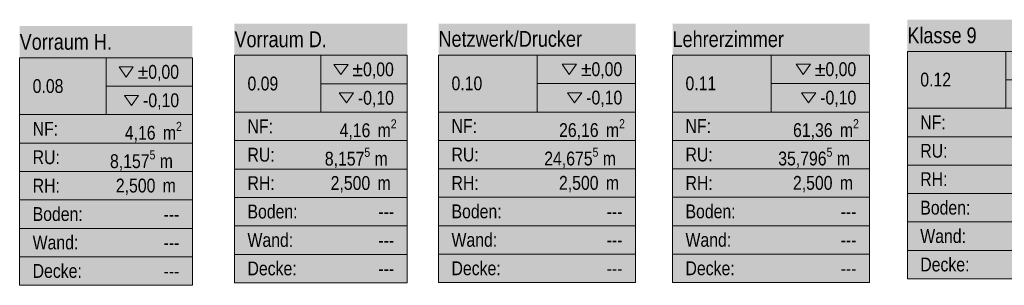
# Model space of a CAD drawing. Header units: metres. Extents: x -79 to 740, y -195 to 69.
# Tile 290 of 306: x 36.13 to 48.62, y 65.67 to 69.03. Entities that reach past the tile are written whole.
import ezdxf
from ezdxf.enums import TextEntityAlignment as Align

# ---------------------------------------------------------------- set-up
doc = ezdxf.new("R2010")
doc.units = ezdxf.units.M
doc.header["$MEASUREMENT"] = 0
doc.layers.add('80 Raum', color=7, linetype='Continuous')
doc.layers.add('Neubau_80 Raum', color=7, linetype='Continuous')
doc.styles.add('ERSTELLTER_STIL_1', font='ARIALN.TTF')
doc.styles.add('ERSTELLTER_STIL_2', font='ARIALN.TTF')

# ---------------------------------------------------------------- blocks, each defined once
blk = doc.blocks.new('Klasse 9_0.12_10_1', base_point=(48.641, 67.389))
at = {"layer": '80 Raum', "linetype": 'Continuous', "lineweight": 0, "true_color": 0x2a303f}
blk.add_hatch(color=169, dxfattribs=at).paths.add_polyline_path([(47.391, 65.747), (49.891, 65.747), (49.891, 69.031), (47.391, 69.031)])
at = {"layer": '80 Raum', "linetype": 'Continuous', "lineweight": 0, "true_color": 0x000000}
blk.add_hatch(color=18, dxfattribs=at).paths.add_polyline_path([(49.028, 68.153), (49.118, 68.026), (49.208, 68.153)])
at = {"layer": '80 Raum', "color": 7, "linetype": 'Continuous', "lineweight": 9}
for p, q in [((49.891, 68.63), (47.391, 68.63)), ((47.391, 68.63), (47.391, 65.747)), ((47.391, 68.63), (49.891, 68.63)), ((47.391, 67.909), (47.391, 68.63)), ((48.641, 68.63), (48.641, 67.909)), ((49.891, 65.747), (49.891, 68.63)), ((49.891, 68.63), (49.891, 67.909)), ((48.641, 68.269), (49.891, 68.269)), ((49.891, 67.909), (47.391, 67.909)), ((47.391, 67.909), (49.891, 67.909)), ((47.391, 67.549), (47.391, 67.909)), ((49.891, 67.909), (49.891, 67.549)), ((49.891, 67.549), (47.391, 67.549)), ((47.391, 67.549), (49.891, 67.549)), ((47.391, 67.189), (47.391, 67.549)), ((49.891, 67.549), (49.891, 67.189)), ((49.891, 67.189), (47.391, 67.189)), ((47.391, 67.189), (49.891, 67.189)), ((47.391, 66.828), (47.391, 67.189)), ((49.891, 67.189), (49.891, 66.828)), ((49.891, 66.828), (47.391, 66.828)), ((47.391, 66.828), (49.891, 66.828)), ((47.391, 66.468), (47.391, 66.828)), ((49.891, 66.828), (49.891, 66.468)), ((49.891, 66.468), (47.391, 66.468)), ((47.391, 66.468), (49.891, 66.468)), ((47.391, 66.108), (47.391, 66.468)), ((49.891, 66.468), (49.891, 66.108)), ((49.891, 66.108), (47.391, 66.108)), ((47.391, 66.108), (49.891, 66.108)), ((47.391, 65.747), (47.391, 66.108)), ((49.891, 66.108), (49.891, 65.747)), ((47.391, 65.747), (49.891, 65.747)), ((49.891, 65.747), (47.391, 65.747))]:
    blk.add_line(p, q, dxfattribs=at)
at = {"layer": '80 Raum', "color": 7, "linetype": 'Continuous', "lineweight": 13, "flags": 128}
for points in [[(48.96, 68.513), (49.05, 68.386), (49.14, 68.513)], [(49.028, 68.153), (49.118, 68.026), (49.208, 68.153)]]:
    blk.add_lwpolyline(points, close=True, dxfattribs=at)
at = {"layer": '80 Raum', "color": 7, "lineweight": 9, "char_height": 0.175, "attachment_point": 1, "style": 'ERSTELLTER_STIL_2'}
for s, insert in [('\\A1;{\\pql;\\pt0,0.05;\\fArial Narrow|b0|i0|c0|p0;\\W1.000000;±0,00\\fArial Narrow|b0|i0|c0|p0;\\W1.000000;\\A1{\\H.66x;\\S^  ;}\\fArial Narrow|b0|i0|c0|p0;\\W1.000000;\\fArial Narrow|b0|i0|c0|p0;\\W1.000000;\\A1{\\H.66x;\\S^  ;}}', (49.196, 68.54)), ('\\A1;{\\pql;\\pt0,0.05;\\fArial Narrow|b0|i0|c0|p0;\\W1.000000;-0,10\\fArial Narrow|b0|i0|c0|p0;\\W1.000000;\\A1{\\H.66x;\\S^  ;}\\fArial Narrow|b0|i0|c0|p0;\\W1.000000;\\fArial Narrow|b0|i0|c0|p0;\\W1.000000;\\A1{\\H.66x;\\S^  ;}}', (49.264, 68.179)), ('\\A1;{\\pql;\\pt0,0.05;\\fArial Narrow|b0|i0|c0|p0;\\W1.000000;68,21\\fArial Narrow|b0|i0|c0|p0;\\W1.000000;\\A1{\\H.66x;\\S^  ;}\\fArial Narrow|b0|i0|c0|p0;\\W1.000000; m\\fArial Narrow|b0|i0|c0|p0;\\W1.000000;\\A1{\\H.66x;\\S2^  ;}}', (48.919, 67.819)), ('\\A1;{\\pql;\\pt0,0.05;\\fArial Narrow|b0|i0|c0|p0;\\W1.000000;37,404\\fArial Narrow|b0|i0|c0|p0;\\W1.000000;\\A1{\\H.66x;\\S5^  ;}\\fArial Narrow|b0|i0|c0|p0;\\W1.000000; m\\fArial Narrow|b0|i0|c0|p0;\\W1.000000;\\A1{\\H.66x;\\S^  ;}}', (48.732, 67.459)), ('\\A1;{\\pql;\\pt0,0.05;\\fArial Narrow|b0|i0|c0|p0;\\W1.000000;2,500\\fArial Narrow|b0|i0|c0|p0;\\W1.000000;\\A1{\\H.66x;\\S^  ;}\\fArial Narrow|b0|i0|c0|p0;\\W1.000000; m\\fArial Narrow|b0|i0|c0|p0;\\W1.000000;\\A1{\\H.66x;\\S^  ;}}', (48.919, 67.098))]:
    blk.add_mtext(s, dxfattribs=dict(at, insert=insert))
at = {"layer": '80 Raum', "color": 7, "lineweight": 9}
for tag, height, style, p in [('DUMMY_850', 0.2, 'ERSTELLTER_STIL_1', (49.726, 68.995)), ('ROOM_NAME', 0.2, 'ERSTELLTER_STIL_1', (47.391, 68.933)), ('ROOM_NUMBER', 0.175, 'ERSTELLTER_STIL_2', (47.555, 68.36)), ('measuredNetAreaCode', 0.175, 'ERSTELLTER_STIL_2', (47.555, 67.818)), ('perimeterCode', 0.175, 'ERSTELLTER_STIL_2', (47.555, 67.458)), ('ceilingHeightCode', 0.175, 'ERSTELLTER_STIL_2', (47.555, 67.098)), ('measuredAreaCode', 0.175, 'ERSTELLTER_STIL_2', (47.555, 66.737)), ('DUMMY_851_0', 0.175, 'ERSTELLTER_STIL_2', (49.524, 66.736)), ('DUMMY_852', 0.175, 'ERSTELLTER_STIL_2', (47.555, 66.377)), ('DUMMY_851_1', 0.175, 'ERSTELLTER_STIL_2', (49.524, 66.375)), ('DUMMY_853', 0.175, 'ERSTELLTER_STIL_2', (47.555, 66.017)), ('DUMMY_851_2', 0.175, 'ERSTELLTER_STIL_2', (49.524, 66.015))]:
    blk.add_attdef(tag, text='', height=height, dxfattribs=dict(at, style=style)).set_placement(p, align=Align.TOP_LEFT)
blk = doc.blocks.new('Lehrerzimmer_0.11_11_1', base_point=(45.662, 67.342))
at = {"layer": 'Neubau_80 Raum', "linetype": 'Continuous', "lineweight": 0, "true_color": 0x272a1c}
blk.add_hatch(color=250, dxfattribs=at).paths.add_polyline_path([(44.412, 65.7), (46.912, 65.7), (46.912, 68.983), (44.412, 68.983)])
at = {"layer": 'Neubau_80 Raum', "linetype": 'Continuous', "lineweight": 0, "true_color": 0x000000}
blk.add_hatch(color=18, dxfattribs=at).paths.add_polyline_path([(46.049, 68.105), (46.139, 67.978), (46.229, 68.105)])
at = {"layer": 'Neubau_80 Raum', "color": 7, "linetype": 'Continuous', "lineweight": 9}
for p, q in [((46.912, 68.582), (44.412, 68.582)), ((44.412, 68.582), (44.412, 65.7)), ((44.412, 68.582), (46.912, 68.582)), ((44.412, 67.861), (44.412, 68.582)), ((45.662, 68.582), (45.662, 67.861)), ((46.912, 65.7), (46.912, 68.582)), ((46.912, 68.582), (46.912, 67.861)), ((45.662, 68.222), (46.912, 68.222)), ((46.912, 67.861), (44.412, 67.861)), ((44.412, 67.861), (46.912, 67.861)), ((44.412, 67.501), (44.412, 67.861)), ((46.912, 67.861), (46.912, 67.501)), ((46.912, 67.501), (44.412, 67.501)), ((44.412, 67.501), (46.912, 67.501)), ((44.412, 67.141), (44.412, 67.501)), ((46.912, 67.501), (46.912, 67.141)), ((46.912, 67.141), (44.412, 67.141)), ((44.412, 67.141), (46.912, 67.141)), ((44.412, 66.781), (44.412, 67.141)), ((46.912, 67.141), (46.912, 66.781)), ((46.912, 66.781), (44.412, 66.781)), ((44.412, 66.781), (46.912, 66.781)), ((44.412, 66.42), (44.412, 66.781)), ((46.912, 66.781), (46.912, 66.42)), ((46.912, 66.42), (44.412, 66.42)), ((44.412, 66.42), (46.912, 66.42)), ((44.412, 66.06), (44.412, 66.42)), ((46.912, 66.42), (46.912, 66.06)), ((46.912, 66.06), (44.412, 66.06)), ((44.412, 66.06), (46.912, 66.06)), ((44.412, 65.7), (44.412, 66.06)), ((46.912, 66.06), (46.912, 65.7)), ((44.412, 65.7), (46.912, 65.7)), ((46.912, 65.7), (44.412, 65.7))]:
    blk.add_line(p, q, dxfattribs=at)
at = {"layer": 'Neubau_80 Raum', "color": 7, "linetype": 'Continuous', "lineweight": 13, "flags": 128}
for points in [[(45.981, 68.466), (46.071, 68.338), (46.161, 68.466)], [(46.049, 68.105), (46.139, 67.978), (46.229, 68.105)]]:
    blk.add_lwpolyline(points, close=True, dxfattribs=at)
at = {"layer": 'Neubau_80 Raum', "color": 7, "lineweight": 9, "char_height": 0.175, "attachment_point": 1, "style": 'ERSTELLTER_STIL_2'}
for s, insert in [('\\A1;{\\pql;\\pt0,0.05;\\fArial Narrow|b0|i0|c0|p0;\\W1.000000;±0,00\\fArial Narrow|b0|i0|c0|p0;\\W1.000000;\\A1{\\H.66x;\\S^  ;}\\fArial Narrow|b0|i0|c0|p0;\\W1.000000;\\fArial Narrow|b0|i0|c0|p0;\\W1.000000;\\A1{\\H.66x;\\S^  ;}}', (46.218, 68.492)), ('\\A1;{\\pql;\\pt0,0.05;\\fArial Narrow|b0|i0|c0|p0;\\W1.000000;-0,10\\fArial Narrow|b0|i0|c0|p0;\\W1.000000;\\A1{\\H.66x;\\S^  ;}\\fArial Narrow|b0|i0|c0|p0;\\W1.000000;\\fArial Narrow|b0|i0|c0|p0;\\W1.000000;\\A1{\\H.66x;\\S^  ;}}', (46.286, 68.132)), ('\\A1;{\\pql;\\pt0,0.05;\\fArial Narrow|b0|i0|c0|p0;\\W1.000000;61,36\\fArial Narrow|b0|i0|c0|p0;\\W1.000000;\\A1{\\H.66x;\\S^  ;}\\fArial Narrow|b0|i0|c0|p0;\\W1.000000; m\\fArial Narrow|b0|i0|c0|p0;\\W1.000000;\\A1{\\H.66x;\\S2^  ;}}', (45.941, 67.771)), ('\\A1;{\\pql;\\pt0,0.05;\\fArial Narrow|b0|i0|c0|p0;\\W1.000000;35,796\\fArial Narrow|b0|i0|c0|p0;\\W1.000000;\\A1{\\H.66x;\\S5^  ;}\\fArial Narrow|b0|i0|c0|p0;\\W1.000000; m\\fArial Narrow|b0|i0|c0|p0;\\W1.000000;\\A1{\\H.66x;\\S^  ;}}', (45.753, 67.411)), ('\\A1;{\\pql;\\pt0,0.05;\\fArial Narrow|b0|i0|c0|p0;\\W1.000000;2,500\\fArial Narrow|b0|i0|c0|p0;\\W1.000000;\\A1{\\H.66x;\\S^  ;}\\fArial Narrow|b0|i0|c0|p0;\\W1.000000; m\\fArial Narrow|b0|i0|c0|p0;\\W1.000000;\\A1{\\H.66x;\\S^  ;}}', (45.94, 67.051))]:
    blk.add_mtext(s, dxfattribs=dict(at, insert=insert))
at = {"layer": 'Neubau_80 Raum', "color": 7, "lineweight": 9}
for tag, height, style, p in [('DUMMY_850', 0.2, 'ERSTELLTER_STIL_1', (46.747, 68.947)), ('ROOM_NAME', 0.2, 'ERSTELLTER_STIL_1', (44.412, 68.885)), ('ROOM_NUMBER', 0.175, 'ERSTELLTER_STIL_2', (44.577, 68.312)), ('measuredNetAreaCode', 0.175, 'ERSTELLTER_STIL_2', (44.577, 67.771)), ('perimeterCode', 0.175, 'ERSTELLTER_STIL_2', (44.577, 67.41)), ('ceilingHeightCode', 0.175, 'ERSTELLTER_STIL_2', (44.577, 67.05)), ('measuredAreaCode', 0.175, 'ERSTELLTER_STIL_2', (44.577, 66.69)), ('DUMMY_851_0', 0.175, 'ERSTELLTER_STIL_2', (46.545, 66.688)), ('DUMMY_852', 0.175, 'ERSTELLTER_STIL_2', (44.577, 66.329)), ('DUMMY_851_1', 0.175, 'ERSTELLTER_STIL_2', (46.545, 66.328)), ('DUMMY_853', 0.175, 'ERSTELLTER_STIL_2', (44.577, 65.969)), ('DUMMY_851_2', 0.175, 'ERSTELLTER_STIL_2', (46.545, 65.967))]:
    blk.add_attdef(tag, text='', height=height, dxfattribs=dict(at, style=style)).set_placement(p, align=Align.TOP_LEFT)
blk = doc.blocks.new('Netzwerk_Drucker_0.10_12_1', base_point=(42.694, 67.342))
at = {"layer": 'Neubau_80 Raum', "linetype": 'Continuous', "lineweight": 0, "true_color": 0x272a1c}
blk.add_hatch(color=250, dxfattribs=at).paths.add_polyline_path([(41.444, 65.7), (43.944, 65.7), (43.944, 68.983), (41.444, 68.983)])
at = {"layer": 'Neubau_80 Raum', "linetype": 'Continuous', "lineweight": 0, "true_color": 0x000000}
blk.add_hatch(color=18, dxfattribs=at).paths.add_polyline_path([(43.081, 68.105), (43.171, 67.978), (43.262, 68.105)])
at = {"layer": 'Neubau_80 Raum', "color": 7, "linetype": 'Continuous', "lineweight": 9}
for p, q in [((43.944, 68.582), (41.444, 68.582)), ((41.444, 68.582), (41.444, 65.7)), ((41.444, 68.582), (43.944, 68.582)), ((41.444, 67.861), (41.444, 68.582)), ((42.694, 68.582), (42.694, 67.861)), ((43.944, 65.7), (43.944, 68.582)), ((43.944, 68.582), (43.944, 67.861)), ((42.694, 68.222), (43.944, 68.222)), ((43.944, 67.861), (41.444, 67.861)), ((41.444, 67.861), (43.944, 67.861)), ((41.444, 67.501), (41.444, 67.861)), ((43.944, 67.861), (43.944, 67.501)), ((43.944, 67.501), (41.444, 67.501)), ((41.444, 67.501), (43.944, 67.501)), ((41.444, 67.141), (41.444, 67.501)), ((43.944, 67.501), (43.944, 67.141)), ((43.944, 67.141), (41.444, 67.141)), ((41.444, 67.141), (43.944, 67.141)), ((41.444, 66.781), (41.444, 67.141)), ((43.944, 67.141), (43.944, 66.781)), ((43.944, 66.781), (41.444, 66.781)), ((41.444, 66.781), (43.944, 66.781)), ((41.444, 66.42), (41.444, 66.781)), ((43.944, 66.781), (43.944, 66.42)), ((43.944, 66.42), (41.444, 66.42)), ((41.444, 66.42), (43.944, 66.42)), ((41.444, 66.06), (41.444, 66.42)), ((43.944, 66.42), (43.944, 66.06)), ((43.944, 66.06), (41.444, 66.06)), ((41.444, 66.06), (43.944, 66.06)), ((41.444, 65.7), (41.444, 66.06)), ((43.944, 66.06), (43.944, 65.7)), ((41.444, 65.7), (43.944, 65.7)), ((43.944, 65.7), (41.444, 65.7))]:
    blk.add_line(p, q, dxfattribs=at)
at = {"layer": 'Neubau_80 Raum', "color": 7, "linetype": 'Continuous', "lineweight": 13, "flags": 128}
for points in [[(43.013, 68.466), (43.103, 68.338), (43.193, 68.466)], [(43.081, 68.105), (43.171, 67.978), (43.262, 68.105)]]:
    blk.add_lwpolyline(points, close=True, dxfattribs=at)
at = {"layer": 'Neubau_80 Raum', "color": 7, "lineweight": 9, "char_height": 0.175, "attachment_point": 1, "style": 'ERSTELLTER_STIL_2'}
for s, insert in [('\\A1;{\\pql;\\pt0,0.05;\\fArial Narrow|b0|i0|c0|p0;\\W1.000000;±0,00\\fArial Narrow|b0|i0|c0|p0;\\W1.000000;\\A1{\\H.66x;\\S^  ;}\\fArial Narrow|b0|i0|c0|p0;\\W1.000000;\\fArial Narrow|b0|i0|c0|p0;\\W1.000000;\\A1{\\H.66x;\\S^  ;}}', (43.25, 68.492)), ('\\A1;{\\pql;\\pt0,0.05;\\fArial Narrow|b0|i0|c0|p0;\\W1.000000;-0,10\\fArial Narrow|b0|i0|c0|p0;\\W1.000000;\\A1{\\H.66x;\\S^  ;}\\fArial Narrow|b0|i0|c0|p0;\\W1.000000;\\fArial Narrow|b0|i0|c0|p0;\\W1.000000;\\A1{\\H.66x;\\S^  ;}}', (43.318, 68.132)), ('\\A1;{\\pql;\\pt0,0.05;\\fArial Narrow|b0|i0|c0|p0;\\W1.000000;26,16\\fArial Narrow|b0|i0|c0|p0;\\W1.000000;\\A1{\\H.66x;\\S^  ;}\\fArial Narrow|b0|i0|c0|p0;\\W1.000000; m\\fArial Narrow|b0|i0|c0|p0;\\W1.000000;\\A1{\\H.66x;\\S2^  ;}}', (42.973, 67.771)), ('\\A1;{\\pql;\\pt0,0.05;\\fArial Narrow|b0|i0|c0|p0;\\W1.000000;24,675\\fArial Narrow|b0|i0|c0|p0;\\W1.000000;\\A1{\\H.66x;\\S5^  ;}\\fArial Narrow|b0|i0|c0|p0;\\W1.000000; m\\fArial Narrow|b0|i0|c0|p0;\\W1.000000;\\A1{\\H.66x;\\S^  ;}}', (42.785, 67.411)), ('\\A1;{\\pql;\\pt0,0.05;\\fArial Narrow|b0|i0|c0|p0;\\W1.000000;2,500\\fArial Narrow|b0|i0|c0|p0;\\W1.000000;\\A1{\\H.66x;\\S^  ;}\\fArial Narrow|b0|i0|c0|p0;\\W1.000000; m\\fArial Narrow|b0|i0|c0|p0;\\W1.000000;\\A1{\\H.66x;\\S^  ;}}', (42.972, 67.051))]:
    blk.add_mtext(s, dxfattribs=dict(at, insert=insert))
at = {"layer": 'Neubau_80 Raum', "color": 7, "lineweight": 9}
for tag, height, style, p in [('DUMMY_850', 0.2, 'ERSTELLTER_STIL_1', (43.78, 68.947)), ('ROOM_NAME', 0.2, 'ERSTELLTER_STIL_1', (41.444, 68.888)), ('ROOM_NUMBER', 0.175, 'ERSTELLTER_STIL_2', (41.609, 68.312)), ('measuredNetAreaCode', 0.175, 'ERSTELLTER_STIL_2', (41.609, 67.771)), ('perimeterCode', 0.175, 'ERSTELLTER_STIL_2', (41.609, 67.41)), ('ceilingHeightCode', 0.175, 'ERSTELLTER_STIL_2', (41.609, 67.05)), ('measuredAreaCode', 0.175, 'ERSTELLTER_STIL_2', (41.609, 66.69)), ('DUMMY_851_0', 0.175, 'ERSTELLTER_STIL_2', (43.577, 66.688)), ('DUMMY_852', 0.175, 'ERSTELLTER_STIL_2', (41.609, 66.329)), ('DUMMY_851_1', 0.175, 'ERSTELLTER_STIL_2', (43.577, 66.328)), ('DUMMY_853', 0.175, 'ERSTELLTER_STIL_2', (41.609, 65.969)), ('DUMMY_851_2', 0.175, 'ERSTELLTER_STIL_2', (43.577, 65.967))]:
    blk.add_attdef(tag, text='', height=height, dxfattribs=dict(at, style=style)).set_placement(p, align=Align.TOP_LEFT)
blk = doc.blocks.new('Vorraum D._0.09_14_1', base_point=(39.952, 67.339))
at = {"layer": '80 Raum', "linetype": 'Continuous', "lineweight": 0, "true_color": 0x2a303f}
blk.add_hatch(color=169, dxfattribs=at).paths.add_polyline_path([(38.856, 65.697), (41.048, 65.697), (41.048, 68.981), (38.856, 68.981)])
at = {"layer": '80 Raum', "linetype": 'Continuous', "lineweight": 0, "true_color": 0x000000}
blk.add_hatch(color=18, dxfattribs=at).paths.add_polyline_path([(40.185, 68.103), (40.275, 67.976), (40.365, 68.103)])
at = {"layer": '80 Raum', "color": 7, "linetype": 'Continuous', "lineweight": 9}
for p, q in [((41.048, 68.58), (38.856, 68.58)), ((38.856, 68.58), (38.856, 65.697)), ((38.856, 68.58), (41.048, 68.58)), ((38.856, 67.859), (38.856, 68.58)), ((39.952, 68.58), (39.952, 67.859)), ((41.048, 65.697), (41.048, 68.58)), ((41.048, 68.58), (41.048, 67.859)), ((39.952, 68.22), (41.048, 68.22)), ((41.048, 67.859), (38.856, 67.859)), ((38.856, 67.859), (41.048, 67.859)), ((38.856, 67.499), (38.856, 67.859)), ((41.048, 67.859), (41.048, 67.499)), ((41.048, 67.499), (38.856, 67.499)), ((38.856, 67.499), (41.048, 67.499)), ((38.856, 67.139), (38.856, 67.499)), ((41.048, 67.499), (41.048, 67.139)), ((41.048, 67.139), (38.856, 67.139)), ((38.856, 67.139), (41.048, 67.139)), ((38.856, 66.778), (38.856, 67.139)), ((41.048, 67.139), (41.048, 66.778)), ((41.048, 66.778), (38.856, 66.778)), ((38.856, 66.778), (41.048, 66.778)), ((38.856, 66.418), (38.856, 66.778)), ((41.048, 66.778), (41.048, 66.418)), ((41.048, 66.418), (38.856, 66.418)), ((38.856, 66.418), (41.048, 66.418)), ((38.856, 66.058), (38.856, 66.418)), ((41.048, 66.418), (41.048, 66.058)), ((41.048, 66.058), (38.856, 66.058)), ((38.856, 66.058), (41.048, 66.058)), ((38.856, 65.697), (38.856, 66.058)), ((41.048, 66.058), (41.048, 65.697)), ((38.856, 65.697), (41.048, 65.697)), ((41.048, 65.697), (38.856, 65.697))]:
    blk.add_line(p, q, dxfattribs=at)
at = {"layer": '80 Raum', "color": 7, "linetype": 'Continuous', "lineweight": 13, "flags": 128}
for points in [[(40.117, 68.463), (40.207, 68.336), (40.297, 68.463)], [(40.185, 68.103), (40.275, 67.976), (40.365, 68.103)]]:
    blk.add_lwpolyline(points, close=True, dxfattribs=at)
at = {"layer": '80 Raum', "color": 7, "lineweight": 9, "char_height": 0.175, "attachment_point": 1, "style": 'ERSTELLTER_STIL_2'}
for s, insert in [('\\A1;{\\pql;\\pt0,0.05;\\fArial Narrow|b0|i0|c0|p0;\\W1.000000;±0,00\\fArial Narrow|b0|i0|c0|p0;\\W1.000000;\\A1{\\H.66x;\\S^  ;}\\fArial Narrow|b0|i0|c0|p0;\\W1.000000;\\fArial Narrow|b0|i0|c0|p0;\\W1.000000;\\A1{\\H.66x;\\S^  ;}}', (40.353, 68.49)), ('\\A1;{\\pql;\\pt0,0.05;\\fArial Narrow|b0|i0|c0|p0;\\W1.000000;-0,10\\fArial Narrow|b0|i0|c0|p0;\\W1.000000;\\A1{\\H.66x;\\S^  ;}\\fArial Narrow|b0|i0|c0|p0;\\W1.000000;\\fArial Narrow|b0|i0|c0|p0;\\W1.000000;\\A1{\\H.66x;\\S^  ;}}', (40.421, 68.129)), ('\\A1;{\\pql;\\pt0,0.05;\\fArial Narrow|b0|i0|c0|p0;\\W1.000000;4,16\\fArial Narrow|b0|i0|c0|p0;\\W1.000000;\\A1{\\H.66x;\\S^  ;}\\fArial Narrow|b0|i0|c0|p0;\\W1.000000; m\\fArial Narrow|b0|i0|c0|p0;\\W1.000000;\\A1{\\H.66x;\\S2^  ;}}', (40.189, 67.769)), ('\\A1;{\\pql;\\pt0,0.05;\\fArial Narrow|b0|i0|c0|p0;\\W1.000000;8,157\\fArial Narrow|b0|i0|c0|p0;\\W1.000000;\\A1{\\H.66x;\\S5^  ;}\\fArial Narrow|b0|i0|c0|p0;\\W1.000000; m\\fArial Narrow|b0|i0|c0|p0;\\W1.000000;\\A1{\\H.66x;\\S^  ;}}', (40.002, 67.409)), ('\\A1;{\\pql;\\pt0,0.05;\\fArial Narrow|b0|i0|c0|p0;\\W1.000000;2,500\\fArial Narrow|b0|i0|c0|p0;\\W1.000000;\\A1{\\H.66x;\\S^  ;}\\fArial Narrow|b0|i0|c0|p0;\\W1.000000; m\\fArial Narrow|b0|i0|c0|p0;\\W1.000000;\\A1{\\H.66x;\\S^  ;}}', (40.076, 67.049))]:
    blk.add_mtext(s, dxfattribs=dict(at, insert=insert))
at = {"layer": '80 Raum', "color": 7, "lineweight": 9}
for tag, height, style, p in [('DUMMY_850', 0.2, 'ERSTELLTER_STIL_1', (40.883, 68.945)), ('ROOM_NAME', 0.2, 'ERSTELLTER_STIL_1', (38.856, 68.883)), ('ROOM_NUMBER', 0.175, 'ERSTELLTER_STIL_2', (39.021, 68.31)), ('measuredNetAreaCode', 0.175, 'ERSTELLTER_STIL_2', (39.021, 67.768)), ('perimeterCode', 0.175, 'ERSTELLTER_STIL_2', (39.021, 67.408)), ('ceilingHeightCode', 0.175, 'ERSTELLTER_STIL_2', (39.021, 67.048)), ('measuredAreaCode', 0.175, 'ERSTELLTER_STIL_2', (39.021, 66.688)), ('DUMMY_851_0', 0.175, 'ERSTELLTER_STIL_2', (40.681, 66.686)), ('DUMMY_852', 0.175, 'ERSTELLTER_STIL_2', (39.021, 66.327)), ('DUMMY_851_1', 0.175, 'ERSTELLTER_STIL_2', (40.681, 66.325)), ('DUMMY_853', 0.175, 'ERSTELLTER_STIL_2', (39.021, 65.967)), ('DUMMY_851_2', 0.175, 'ERSTELLTER_STIL_2', (40.681, 65.965))]:
    blk.add_attdef(tag, text='', height=height, dxfattribs=dict(at, style=style)).set_placement(p, align=Align.TOP_LEFT)
blk = doc.blocks.new('Vorraum H._0.08_15_1', base_point=(37.227, 67.308))
at = {"layer": '80 Raum', "linetype": 'Continuous', "lineweight": 0, "true_color": 0x2a303f}
blk.add_hatch(color=169, dxfattribs=at).paths.add_polyline_path([(36.131, 65.666), (38.323, 65.666), (38.323, 68.95), (36.131, 68.95)])
at = {"layer": '80 Raum', "linetype": 'Continuous', "lineweight": 0, "true_color": 0x000000}
blk.add_hatch(color=18, dxfattribs=at).paths.add_polyline_path([(37.46, 68.071), (37.55, 67.944), (37.64, 68.071)])
at = {"layer": '80 Raum', "color": 7, "linetype": 'Continuous', "lineweight": 9}
for p, q in [((38.323, 68.548), (36.131, 68.548)), ((36.131, 68.548), (36.131, 65.666)), ((36.131, 68.548), (38.323, 68.548)), ((36.131, 67.828), (36.131, 68.548)), ((37.227, 68.548), (37.227, 67.828)), ((38.323, 65.666), (38.323, 68.548)), ((38.323, 68.548), (38.323, 67.828)), ((37.227, 68.188), (38.323, 68.188)), ((38.323, 67.828), (36.131, 67.828)), ((36.131, 67.828), (38.323, 67.828)), ((36.131, 67.467), (36.131, 67.828)), ((38.323, 67.828), (38.323, 67.467)), ((38.323, 67.467), (36.131, 67.467)), ((36.131, 67.467), (38.323, 67.467)), ((36.131, 67.107), (36.131, 67.467)), ((38.323, 67.467), (38.323, 67.107)), ((38.323, 67.107), (36.131, 67.107)), ((36.131, 67.107), (38.323, 67.107)), ((36.131, 66.747), (36.131, 67.107)), ((38.323, 67.107), (38.323, 66.747)), ((38.323, 66.747), (36.131, 66.747)), ((36.131, 66.747), (38.323, 66.747)), ((36.131, 66.386), (36.131, 66.747)), ((38.323, 66.747), (38.323, 66.386)), ((38.323, 66.386), (36.131, 66.386)), ((36.131, 66.386), (38.323, 66.386)), ((36.131, 66.026), (36.131, 66.386)), ((38.323, 66.386), (38.323, 66.026)), ((38.323, 66.026), (36.131, 66.026)), ((36.131, 66.026), (38.323, 66.026)), ((36.131, 65.666), (36.131, 66.026)), ((38.323, 66.026), (38.323, 65.666)), ((36.131, 65.666), (38.323, 65.666)), ((38.323, 65.666), (36.131, 65.666))]:
    blk.add_line(p, q, dxfattribs=at)
at = {"layer": '80 Raum', "color": 7, "linetype": 'Continuous', "lineweight": 13, "flags": 128}
for points in [[(37.392, 68.432), (37.482, 68.304), (37.572, 68.432)], [(37.46, 68.071), (37.55, 67.944), (37.64, 68.071)]]:
    blk.add_lwpolyline(points, close=True, dxfattribs=at)
at = {"layer": '80 Raum', "color": 7, "lineweight": 9, "char_height": 0.175, "attachment_point": 1, "style": 'ERSTELLTER_STIL_2'}
for s, insert in [('\\A1;{\\pql;\\pt0,0.05;\\fArial Narrow|b0|i0|c0|p0;\\W1.000000;±0,00\\fArial Narrow|b0|i0|c0|p0;\\W1.000000;\\A1{\\H.66x;\\S^  ;}\\fArial Narrow|b0|i0|c0|p0;\\W1.000000;\\fArial Narrow|b0|i0|c0|p0;\\W1.000000;\\A1{\\H.66x;\\S^  ;}}', (37.628, 68.458)), ('\\A1;{\\pql;\\pt0,0.05;\\fArial Narrow|b0|i0|c0|p0;\\W1.000000;-0,10\\fArial Narrow|b0|i0|c0|p0;\\W1.000000;\\A1{\\H.66x;\\S^  ;}\\fArial Narrow|b0|i0|c0|p0;\\W1.000000;\\fArial Narrow|b0|i0|c0|p0;\\W1.000000;\\A1{\\H.66x;\\S^  ;}}', (37.697, 68.098)), ('\\A1;{\\pql;\\pt0,0.05;\\fArial Narrow|b0|i0|c0|p0;\\W1.000000;4,16\\fArial Narrow|b0|i0|c0|p0;\\W1.000000;\\A1{\\H.66x;\\S^  ;}\\fArial Narrow|b0|i0|c0|p0;\\W1.000000; m\\fArial Narrow|b0|i0|c0|p0;\\W1.000000;\\A1{\\H.66x;\\S2^  ;}}', (37.465, 67.737)), ('\\A1;{\\pql;\\pt0,0.05;\\fArial Narrow|b0|i0|c0|p0;\\W1.000000;8,157\\fArial Narrow|b0|i0|c0|p0;\\W1.000000;\\A1{\\H.66x;\\S5^  ;}\\fArial Narrow|b0|i0|c0|p0;\\W1.000000; m\\fArial Narrow|b0|i0|c0|p0;\\W1.000000;\\A1{\\H.66x;\\S^  ;}}', (37.277, 67.377)), ('\\A1;{\\pql;\\pt0,0.05;\\fArial Narrow|b0|i0|c0|p0;\\W1.000000;2,500\\fArial Narrow|b0|i0|c0|p0;\\W1.000000;\\A1{\\H.66x;\\S^  ;}\\fArial Narrow|b0|i0|c0|p0;\\W1.000000; m\\fArial Narrow|b0|i0|c0|p0;\\W1.000000;\\A1{\\H.66x;\\S^  ;}}', (37.351, 67.017))]:
    blk.add_mtext(s, dxfattribs=dict(at, insert=insert))
at = {"layer": '80 Raum', "color": 7, "lineweight": 9}
for tag, height, style, p in [('ROOM_NAME', 0.2, 'ERSTELLTER_STIL_1', (36.131, 68.851)), ('DUMMY_850', 0.2, 'ERSTELLTER_STIL_1', (38.158, 68.914)), ('ROOM_NUMBER', 0.175, 'ERSTELLTER_STIL_2', (36.296, 68.278)), ('measuredNetAreaCode', 0.175, 'ERSTELLTER_STIL_2', (36.296, 67.737)), ('perimeterCode', 0.175, 'ERSTELLTER_STIL_2', (36.296, 67.376)), ('ceilingHeightCode', 0.175, 'ERSTELLTER_STIL_2', (36.296, 67.016)), ('measuredAreaCode', 0.175, 'ERSTELLTER_STIL_2', (36.296, 66.656)), ('DUMMY_851_0', 0.175, 'ERSTELLTER_STIL_2', (37.956, 66.654)), ('DUMMY_852', 0.175, 'ERSTELLTER_STIL_2', (36.296, 66.296)), ('DUMMY_851_1', 0.175, 'ERSTELLTER_STIL_2', (37.956, 66.294)), ('DUMMY_853', 0.175, 'ERSTELLTER_STIL_2', (36.296, 65.935)), ('DUMMY_851_2', 0.175, 'ERSTELLTER_STIL_2', (37.956, 65.933))]:
    blk.add_attdef(tag, text='', height=height, dxfattribs=dict(at, style=style)).set_placement(p, align=Align.TOP_LEFT)

msp = doc.modelspace()

# ---------------------------------------------------------------- block references
at = {"layer": '80 Raum', "color": 7, "linetype": 'Continuous', "lineweight": 13}
ref = msp.add_blockref('Vorraum H._0.08_15_1', (37.227, 67.308), dxfattribs=at)
ref.add_attrib('ROOM_NAME', 'Vorraum H.', dxfattribs={"color": 7, "lineweight": 9, "height": 0.2, "style": 'ERSTELLTER_STIL_1'}).set_placement((36.131, 68.851), align=Align.TOP_LEFT)
ref.add_attrib('ROOM_NUMBER', '0.08', dxfattribs={"color": 7, "lineweight": 9, "height": 0.175, "style": 'ERSTELLTER_STIL_2'}).set_placement((36.296, 68.278), align=Align.TOP_LEFT)
ref.add_attrib('measuredAreaCode', 'Boden: ', dxfattribs={"color": 7, "lineweight": 9, "height": 0.175, "style": 'ERSTELLTER_STIL_2'}).set_placement((36.296, 66.656), align=Align.TOP_LEFT)
ref.add_attrib('measuredNetAreaCode', 'NF: ', dxfattribs={"color": 7, "lineweight": 9, "height": 0.175, "style": 'ERSTELLTER_STIL_2'}).set_placement((36.296, 67.737), align=Align.TOP_LEFT)
ref.add_attrib('perimeterCode', 'RU: ', dxfattribs={"color": 7, "lineweight": 9, "height": 0.175, "style": 'ERSTELLTER_STIL_2'}).set_placement((36.296, 67.376), align=Align.TOP_LEFT)
ref.add_attrib('ceilingHeightCode', 'RH: ', dxfattribs={"color": 7, "lineweight": 9, "height": 0.175, "style": 'ERSTELLTER_STIL_2'}).set_placement((36.296, 67.016), align=Align.TOP_LEFT)
ref.add_attrib('DUMMY_851', '---', dxfattribs={"color": 7, "lineweight": 9, "height": 0.175, "style": 'ERSTELLTER_STIL_2'}).set_placement((37.956, 66.654), align=Align.TOP_LEFT)
ref.add_attrib('DUMMY_851_1', '---', dxfattribs={"color": 7, "lineweight": 9, "height": 0.175, "style": 'ERSTELLTER_STIL_2'}).set_placement((37.956, 66.294), align=Align.TOP_LEFT)
ref.add_attrib('DUMMY_851_2', '---', dxfattribs={"color": 7, "lineweight": 9, "height": 0.175, "style": 'ERSTELLTER_STIL_2'}).set_placement((37.956, 65.933), align=Align.TOP_LEFT)
ref.add_attrib('DUMMY_852', 'Wand: ', dxfattribs={"color": 7, "lineweight": 9, "height": 0.175, "style": 'ERSTELLTER_STIL_2'}).set_placement((36.296, 66.296), align=Align.TOP_LEFT)
ref.add_attrib('DUMMY_853', 'Decke: ', dxfattribs={"color": 7, "lineweight": 9, "height": 0.175, "style": 'ERSTELLTER_STIL_2'}).set_placement((36.296, 65.935), align=Align.TOP_LEFT)
ref = msp.add_blockref('Vorraum D._0.09_14_1', (39.952, 67.339), dxfattribs=at)
ref.add_attrib('ROOM_NAME', 'Vorraum D.', dxfattribs={"color": 7, "lineweight": 9, "height": 0.2, "style": 'ERSTELLTER_STIL_1'}).set_placement((38.856, 68.883), align=Align.TOP_LEFT)
ref.add_attrib('ROOM_NUMBER', '0.09', dxfattribs={"color": 7, "lineweight": 9, "height": 0.175, "style": 'ERSTELLTER_STIL_2'}).set_placement((39.021, 68.31), align=Align.TOP_LEFT)
ref.add_attrib('measuredAreaCode', 'Boden: ', dxfattribs={"color": 7, "lineweight": 9, "height": 0.175, "style": 'ERSTELLTER_STIL_2'}).set_placement((39.021, 66.688), align=Align.TOP_LEFT)
ref.add_attrib('measuredNetAreaCode', 'NF: ', dxfattribs={"color": 7, "lineweight": 9, "height": 0.175, "style": 'ERSTELLTER_STIL_2'}).set_placement((39.021, 67.768), align=Align.TOP_LEFT)
ref.add_attrib('perimeterCode', 'RU: ', dxfattribs={"color": 7, "lineweight": 9, "height": 0.175, "style": 'ERSTELLTER_STIL_2'}).set_placement((39.021, 67.408), align=Align.TOP_LEFT)
ref.add_attrib('ceilingHeightCode', 'RH: ', dxfattribs={"color": 7, "lineweight": 9, "height": 0.175, "style": 'ERSTELLTER_STIL_2'}).set_placement((39.021, 67.048), align=Align.TOP_LEFT)
ref.add_attrib('DUMMY_851', '---', dxfattribs={"color": 7, "lineweight": 9, "height": 0.175, "style": 'ERSTELLTER_STIL_2'}).set_placement((40.681, 66.686), align=Align.TOP_LEFT)
ref.add_attrib('DUMMY_851_1', '---', dxfattribs={"color": 7, "lineweight": 9, "height": 0.175, "style": 'ERSTELLTER_STIL_2'}).set_placement((40.681, 66.325), align=Align.TOP_LEFT)
ref.add_attrib('DUMMY_851_2', '---', dxfattribs={"color": 7, "lineweight": 9, "height": 0.175, "style": 'ERSTELLTER_STIL_2'}).set_placement((40.681, 65.965), align=Align.TOP_LEFT)
ref.add_attrib('DUMMY_852', 'Wand: ', dxfattribs={"color": 7, "lineweight": 9, "height": 0.175, "style": 'ERSTELLTER_STIL_2'}).set_placement((39.021, 66.327), align=Align.TOP_LEFT)
ref.add_attrib('DUMMY_853', 'Decke: ', dxfattribs={"color": 7, "lineweight": 9, "height": 0.175, "style": 'ERSTELLTER_STIL_2'}).set_placement((39.021, 65.967), align=Align.TOP_LEFT)
ref = msp.add_blockref('Klasse 9_0.12_10_1', (48.641, 67.389), dxfattribs=at)
ref.add_attrib('ROOM_NAME', 'Klasse 9', dxfattribs={"color": 7, "lineweight": 9, "height": 0.2, "style": 'ERSTELLTER_STIL_1'}).set_placement((47.391, 68.933), align=Align.TOP_LEFT)
ref.add_attrib('ROOM_NUMBER', '0.12', dxfattribs={"color": 7, "lineweight": 9, "height": 0.175, "style": 'ERSTELLTER_STIL_2'}).set_placement((47.555, 68.36), align=Align.TOP_LEFT)
ref.add_attrib('measuredAreaCode', 'Boden: ', dxfattribs={"color": 7, "lineweight": 9, "height": 0.175, "style": 'ERSTELLTER_STIL_2'}).set_placement((47.555, 66.737), align=Align.TOP_LEFT)
ref.add_attrib('measuredNetAreaCode', 'NF: ', dxfattribs={"color": 7, "lineweight": 9, "height": 0.175, "style": 'ERSTELLTER_STIL_2'}).set_placement((47.555, 67.818), align=Align.TOP_LEFT)
ref.add_attrib('perimeterCode', 'RU: ', dxfattribs={"color": 7, "lineweight": 9, "height": 0.175, "style": 'ERSTELLTER_STIL_2'}).set_placement((47.555, 67.458), align=Align.TOP_LEFT)
ref.add_attrib('ceilingHeightCode', 'RH: ', dxfattribs={"color": 7, "lineweight": 9, "height": 0.175, "style": 'ERSTELLTER_STIL_2'}).set_placement((47.555, 67.098), align=Align.TOP_LEFT)
ref.add_attrib('DUMMY_851', '---', dxfattribs={"color": 7, "lineweight": 9, "height": 0.175, "style": 'ERSTELLTER_STIL_2'}).set_placement((49.524, 66.736), align=Align.TOP_LEFT)
ref.add_attrib('DUMMY_851_1', '---', dxfattribs={"color": 7, "lineweight": 9, "height": 0.175, "style": 'ERSTELLTER_STIL_2'}).set_placement((49.524, 66.375), align=Align.TOP_LEFT)
ref.add_attrib('DUMMY_851_2', '---', dxfattribs={"color": 7, "lineweight": 9, "height": 0.175, "style": 'ERSTELLTER_STIL_2'}).set_placement((49.524, 66.015), align=Align.TOP_LEFT)
ref.add_attrib('DUMMY_852', 'Wand: ', dxfattribs={"color": 7, "lineweight": 9, "height": 0.175, "style": 'ERSTELLTER_STIL_2'}).set_placement((47.555, 66.377), align=Align.TOP_LEFT)
ref.add_attrib('DUMMY_853', 'Decke: ', dxfattribs={"color": 7, "lineweight": 9, "height": 0.175, "style": 'ERSTELLTER_STIL_2'}).set_placement((47.555, 66.017), align=Align.TOP_LEFT)
at = {"layer": 'Neubau_80 Raum', "color": 7, "linetype": 'Continuous', "lineweight": 13}
ref = msp.add_blockref('Netzwerk_Drucker_0.10_12_1', (42.694, 67.342), dxfattribs=at)
ref.add_attrib('ROOM_NAME', 'Netzwerk/Drucker', dxfattribs={"color": 7, "lineweight": 9, "height": 0.2, "style": 'ERSTELLTER_STIL_1'}).set_placement((41.444, 68.888), align=Align.TOP_LEFT)
ref.add_attrib('ROOM_NUMBER', '0.10', dxfattribs={"color": 7, "lineweight": 9, "height": 0.175, "style": 'ERSTELLTER_STIL_2'}).set_placement((41.609, 68.312), align=Align.TOP_LEFT)
ref.add_attrib('measuredAreaCode', 'Boden: ', dxfattribs={"color": 7, "lineweight": 9, "height": 0.175, "style": 'ERSTELLTER_STIL_2'}).set_placement((41.609, 66.69), align=Align.TOP_LEFT)
ref.add_attrib('measuredNetAreaCode', 'NF: ', dxfattribs={"color": 7, "lineweight": 9, "height": 0.175, "style": 'ERSTELLTER_STIL_2'}).set_placement((41.609, 67.771), align=Align.TOP_LEFT)
ref.add_attrib('perimeterCode', 'RU: ', dxfattribs={"color": 7, "lineweight": 9, "height": 0.175, "style": 'ERSTELLTER_STIL_2'}).set_placement((41.609, 67.41), align=Align.TOP_LEFT)
ref.add_attrib('ceilingHeightCode', 'RH: ', dxfattribs={"color": 7, "lineweight": 9, "height": 0.175, "style": 'ERSTELLTER_STIL_2'}).set_placement((41.609, 67.05), align=Align.TOP_LEFT)
ref.add_attrib('DUMMY_851', '---', dxfattribs={"color": 7, "lineweight": 9, "height": 0.175, "style": 'ERSTELLTER_STIL_2'}).set_placement((43.577, 66.688), align=Align.TOP_LEFT)
ref.add_attrib('DUMMY_851_1', '---', dxfattribs={"color": 7, "lineweight": 9, "height": 0.175, "style": 'ERSTELLTER_STIL_2'}).set_placement((43.577, 66.328), align=Align.TOP_LEFT)
ref.add_attrib('DUMMY_851_2', '---', dxfattribs={"color": 7, "lineweight": 9, "height": 0.175, "style": 'ERSTELLTER_STIL_2'}).set_placement((43.577, 65.967), align=Align.TOP_LEFT)
ref.add_attrib('DUMMY_852', 'Wand: ', dxfattribs={"color": 7, "lineweight": 9, "height": 0.175, "style": 'ERSTELLTER_STIL_2'}).set_placement((41.609, 66.329), align=Align.TOP_LEFT)
ref.add_attrib('DUMMY_853', 'Decke: ', dxfattribs={"color": 7, "lineweight": 9, "height": 0.175, "style": 'ERSTELLTER_STIL_2'}).set_placement((41.609, 65.969), align=Align.TOP_LEFT)
ref = msp.add_blockref('Lehrerzimmer_0.11_11_1', (45.662, 67.342), dxfattribs=at)
ref.add_attrib('ROOM_NAME', 'Lehrerzimmer', dxfattribs={"color": 7, "lineweight": 9, "height": 0.2, "style": 'ERSTELLTER_STIL_1'}).set_placement((44.412, 68.885), align=Align.TOP_LEFT)
ref.add_attrib('ROOM_NUMBER', '0.11', dxfattribs={"color": 7, "lineweight": 9, "height": 0.175, "style": 'ERSTELLTER_STIL_2'}).set_placement((44.577, 68.312), align=Align.TOP_LEFT)
ref.add_attrib('measuredAreaCode', 'Boden: ', dxfattribs={"color": 7, "lineweight": 9, "height": 0.175, "style": 'ERSTELLTER_STIL_2'}).set_placement((44.577, 66.69), align=Align.TOP_LEFT)
ref.add_attrib('measuredNetAreaCode', 'NF: ', dxfattribs={"color": 7, "lineweight": 9, "height": 0.175, "style": 'ERSTELLTER_STIL_2'}).set_placement((44.577, 67.771), align=Align.TOP_LEFT)
ref.add_attrib('perimeterCode', 'RU: ', dxfattribs={"color": 7, "lineweight": 9, "height": 0.175, "style": 'ERSTELLTER_STIL_2'}).set_placement((44.577, 67.41), align=Align.TOP_LEFT)
ref.add_attrib('ceilingHeightCode', 'RH: ', dxfattribs={"color": 7, "lineweight": 9, "height": 0.175, "style": 'ERSTELLTER_STIL_2'}).set_placement((44.577, 67.05), align=Align.TOP_LEFT)
ref.add_attrib('DUMMY_851', '---', dxfattribs={"color": 7, "lineweight": 9, "height": 0.175, "style": 'ERSTELLTER_STIL_2'}).set_placement((46.545, 66.688), align=Align.TOP_LEFT)
ref.add_attrib('DUMMY_851_1', '---', dxfattribs={"color": 7, "lineweight": 9, "height": 0.175, "style": 'ERSTELLTER_STIL_2'}).set_placement((46.545, 66.328), align=Align.TOP_LEFT)
ref.add_attrib('DUMMY_851_2', '---', dxfattribs={"color": 7, "lineweight": 9, "height": 0.175, "style": 'ERSTELLTER_STIL_2'}).set_placement((46.545, 65.967), align=Align.TOP_LEFT)
ref.add_attrib('DUMMY_852', 'Wand: ', dxfattribs={"color": 7, "lineweight": 9, "height": 0.175, "style": 'ERSTELLTER_STIL_2'}).set_placement((44.577, 66.329), align=Align.TOP_LEFT)
ref.add_attrib('DUMMY_853', 'Decke: ', dxfattribs={"color": 7, "lineweight": 9, "height": 0.175, "style": 'ERSTELLTER_STIL_2'}).set_placement((44.577, 65.969), align=Align.TOP_LEFT)

doc.saveas('drawing.dxf')
